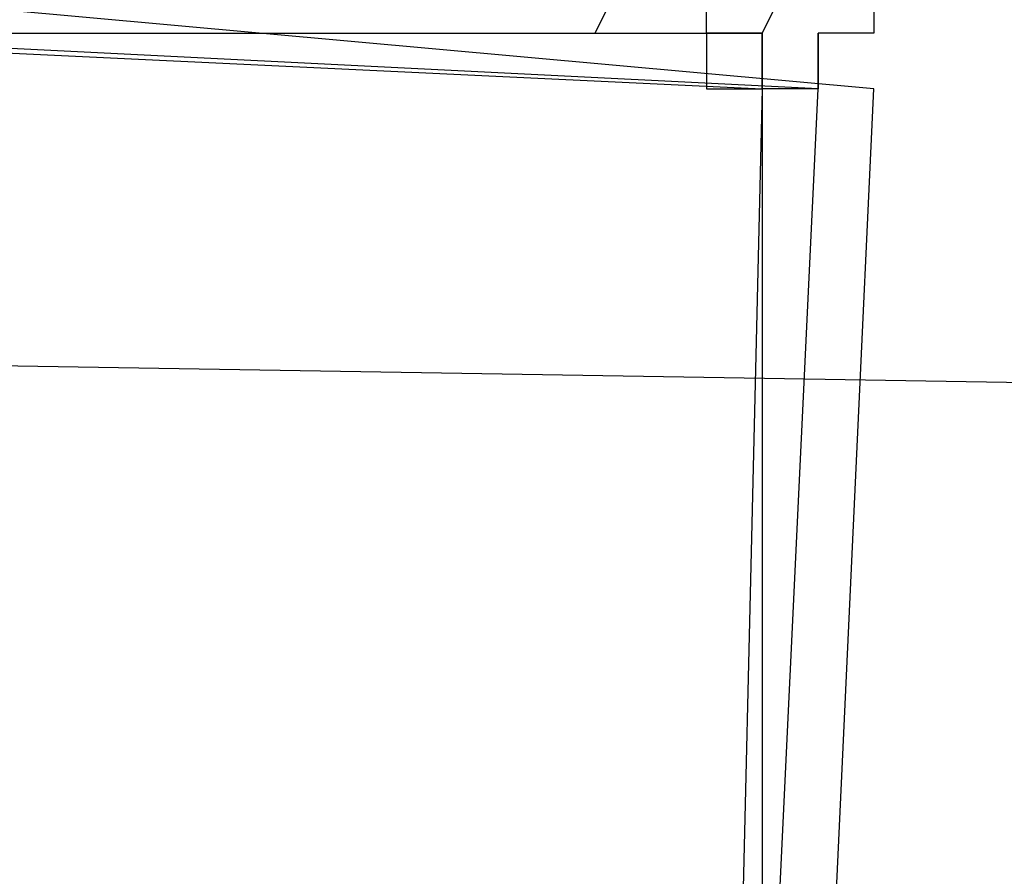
# Model space of a CAD drawing. Header units: feet. Extents: x -79 to 198, y -22 to 181.
# Tile 718 of 982: x 91.636 to 91.871, y 153.789 to 153.994. Entities that reach past the tile are written whole.
import ezdxf

# ---------------------------------------------------------------- set-up
doc = ezdxf.new("R2010")
doc.units = ezdxf.units.FT
doc.layers.add('A-AREA-UNIDAD', color=30, linetype='CONTINUOUS')
doc.layers.add('A-LINEA', color=7, linetype='CONTINUOUS')

msp = doc.modelspace()

# ---------------------------------------------------------------- linework, layer by layer
at = {"layer": 'A-AREA-UNIDAD'}
msp.add_lwpolyline([(122.848, 148.0889), (115.808, 150.2578), (115.2, 150.2578), (115.168, 150.4178), (111.328, 151.2178), (111.28, 151.3778), (104, 152.7289), (99.072, 153.3689), (92.192, 153.9022), (87.92, 153.9733), (87.92, 152.7289), (87.2, 149.8133), (91.36, 148.8889), (91.52, 148.5333), (92.672, 148.4089), (92.72, 147.2889), (92.512, 146.4889), (94.848, 146.0622), (96.96, 145.4222), (97.088, 143.9822), (93.088, 127.1644), (96.32, 126.4178)], dxfattribs=at)
at = {"layer": 'A-LINEA'}
for points in [[(91.7867, 154.0178), (91.7867, 154.0178), (91.7867, 154.0178), (91.7867, 154.0178), (91.7733, 153.9911), (91.7733, 153.9911), (91.8, 153.9911), (91.8, 153.9911), (91.8, 153.9911), (91.8, 153.9911), (91.8, 153.9778), (91.8, 153.9778), (91.8, 153.9778), (91.8133, 153.9778), (91.8133, 153.9911), (91.8133, 153.9911), (91.8133, 153.9911), (91.8133, 153.9911), (91.8133, 153.9911), (91.8133, 153.9911), (91.8267, 154.0178), (91.8267, 154.0178)], [(91.7867, 154.0178), (91.7867, 154.0178), (91.7867, 154.0178), (91.7867, 154.0178), (91.7733, 153.9911), (91.7733, 153.9911), (91.8, 153.9911), (91.8, 153.9911), (91.8, 153.9911), (91.8, 153.9911), (91.8, 153.9778), (91.8, 153.9778), (91.8, 153.9778), (91.8133, 153.9778), (91.8133, 153.9911), (91.8133, 153.9911), (91.8133, 153.9911), (91.8133, 153.9911), (91.8133, 153.9911), (91.8133, 153.9911), (91.8267, 154.0178), (91.8267, 154.0178)], [(91.52, 153.4178), (91.8133, 153.4044), (91.84, 153.9778), (91.5467, 154.0044), (91.52, 153.4178)], [(91.52, 153.4178), (91.8133, 153.4044), (91.84, 153.9778), (91.5467, 154.0044), (91.52, 153.4178)], [(91.84, 154.0044), (91.84, 153.9911), (91.84, 153.9911), (91.8267, 153.9911), (91.8267, 153.9911), (91.8267, 153.9778), (91.8267, 153.9778), (91.8267, 153.9778), (91.8267, 153.9778), (91.8267, 153.9778), (91.8133, 153.9778), (91.8133, 153.9778), (91.8133, 153.9778), (91.8133, 153.9911), (91.8133, 153.9911), (91.8, 153.9911), (91.8, 153.9911), (91.8, 154.0044)], [(91.84, 154.0044), (91.84, 153.9911), (91.84, 153.9911), (91.8267, 153.9911), (91.8267, 153.9911), (91.8267, 153.9778), (91.8267, 153.9778), (91.8267, 153.9778), (91.8267, 153.9778), (91.8267, 153.9778), (91.8133, 153.9778), (91.8133, 153.9778), (91.8133, 153.9778), (91.8133, 153.9911), (91.8133, 153.9911), (91.8, 153.9911), (91.8, 153.9911), (91.8, 154.0044)], [(91.8133, 153.4044), (91.52, 153.4178), (91.5333, 153.9911), (91.8133, 153.9911), (91.8133, 153.4044)], [(91.8133, 153.4044), (91.52, 153.4178), (91.5333, 153.9911), (91.8133, 153.9911), (91.8133, 153.4044)], [(91.5333, 153.4311), (91.8, 153.4178), (91.8267, 153.9778), (91.56, 153.9911), (91.5333, 153.4311)], [(91.8, 153.4178), (91.5333, 153.4178), (91.5333, 153.9911), (91.8133, 153.9778), (91.8, 153.4178)], [(91.5333, 153.4311), (91.8, 153.4178), (91.8267, 153.9778), (91.56, 153.9911), (91.5333, 153.4311)], [(91.8, 153.4178), (91.5333, 153.4178), (91.5333, 153.9911), (91.8133, 153.9778), (91.8, 153.4178)]]:
    msp.add_lwpolyline(points, dxfattribs=at)
for points in [[(91.8, 153.9911), (91.8, 153.9911), (91.8, 153.9911), (91.8, 153.9911)], [(91.8, 153.9911), (91.8, 153.9911), (91.8, 153.9911), (91.8, 153.9911)], [(91.8267, 153.9911), (91.8267, 153.9911), (91.8267, 153.9778), (91.8267, 153.9778)], [(91.8267, 153.9911), (91.8267, 153.9911), (91.8267, 153.9778), (91.8267, 153.9778)]]:
    msp.add_lwpolyline(points, close=True, dxfattribs=at)

doc.saveas('drawing.dxf')
